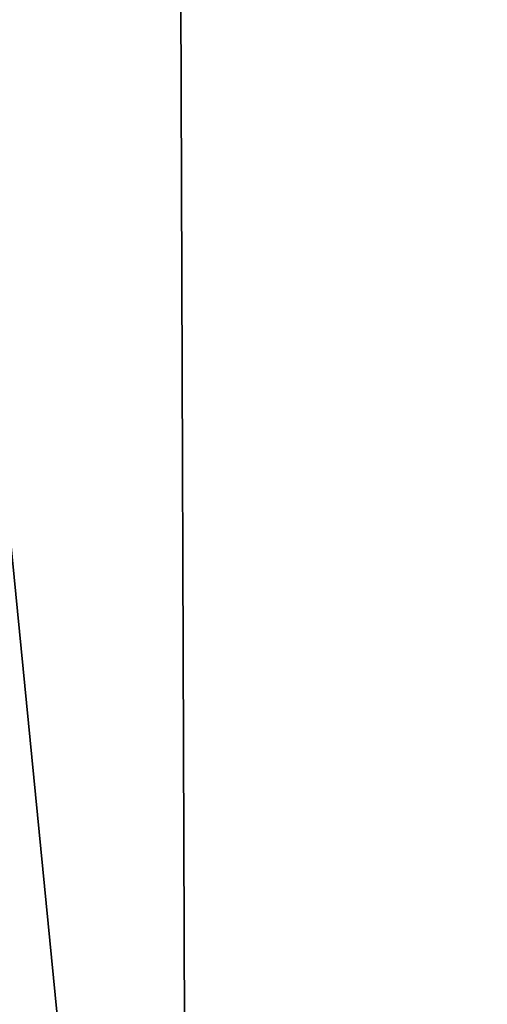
# Model space of a CAD drawing. Header units: millimetres. Extents: x -365 to 365, y -678 to 20.
# Tile 475 of 656: x -2.196 to -2.059, y -39.822 to -39.534. Entities that reach past the tile are written whole.
import ezdxf

# ---------------------------------------------------------------- set-up
doc = ezdxf.new("R2010")
doc.units = ezdxf.units.MM
doc.header["$LTSCALE"] = 65.185185
for name, color, linetype in [('237', 7, 'CONTINUOUS'), ('362', 7, 'CONTINUOUS'), ('450', 7, 'CONTINUOUS'), ('451', 7, 'CONTINUOUS'), ('566', 7, 'CONTINUOUS'), ('568', 7, 'CONTINUOUS')]:
    doc.layers.add(name, color=color, linetype=linetype)

msp = doc.modelspace()

# ---------------------------------------------------------------- linework, layer by layer
at = {"layer": '237', "linetype": 'CONTINUOUS'}
for points in [[(-2.02482, -74.85131, -2.96229), (-2.2, -25, -1.35), (-2.63505, -74.85131, -1.35), (-2.02482, -74.85131, -2.96229)], [(-1.87094, -25.60872, -2.45872), (-2.2, -25, -1.35), (-2.02482, -74.85131, -2.96229), (-1.87094, -25.60872, -2.45872)]]:
    msp.add_3dface(points, dxfattribs=at)
at = {"layer": '362', "linetype": 'CONTINUOUS'}
for points in [[(-2, -74.7, 19.85), (-2, 0, 19.85), (-4.0572, -6.35385, 19.03356), (-2, -74.7, 19.85)], [(-2, -74.7, 19.85), (-4.0572, -6.35385, 19.03356), (-4.12132, -74.7, 18.97132), (-2, -74.7, 19.85)]]:
    msp.add_3dface(points, dxfattribs=at)
at = {"layer": '450', "linetype": 'CONTINUOUS'}
msp.add_3dface([(-2, -41.71041, -6.15), (-2.35355, -41.71041, -6.29645), (-2.30598, -38.59628, -6.15), (-2, -41.71041, -6.15)], dxfattribs=at)
at = {"layer": '451', "linetype": 'CONTINUOUS'}
msp.add_3dface([(-2, -41.71041, -6.15), (-2.30598, -38.59628, -6.15), (-1.25, -36.79967, -6.15), (-2, -41.71041, -6.15)], dxfattribs=at)
at = {"layer": '566', "linetype": 'CONTINUOUS'}
for points in [[(-2.09344, -12.78906, 15.05), (-1.90988, -11.79268, 15.84282), (-2.63505, -74.85131, 15.05), (-2.09344, -12.78906, 15.05)], [(-2.63505, -74.85131, 15.05), (-1.90988, -11.79268, 15.84282), (-2.02482, -74.85131, 16.66229), (-2.63505, -74.85131, 15.05)]]:
    msp.add_3dface(points, dxfattribs=at)
at = {"layer": '568', "linetype": 'CONTINUOUS'}
msp.add_3dface([(-2.63505, -74.85131, 15.05), (-2.3244, -39.25501, 14.79324), (-2.09344, -12.78906, 15.05), (-2.63505, -74.85131, 15.05)], dxfattribs=at)

doc.saveas('drawing.dxf')
